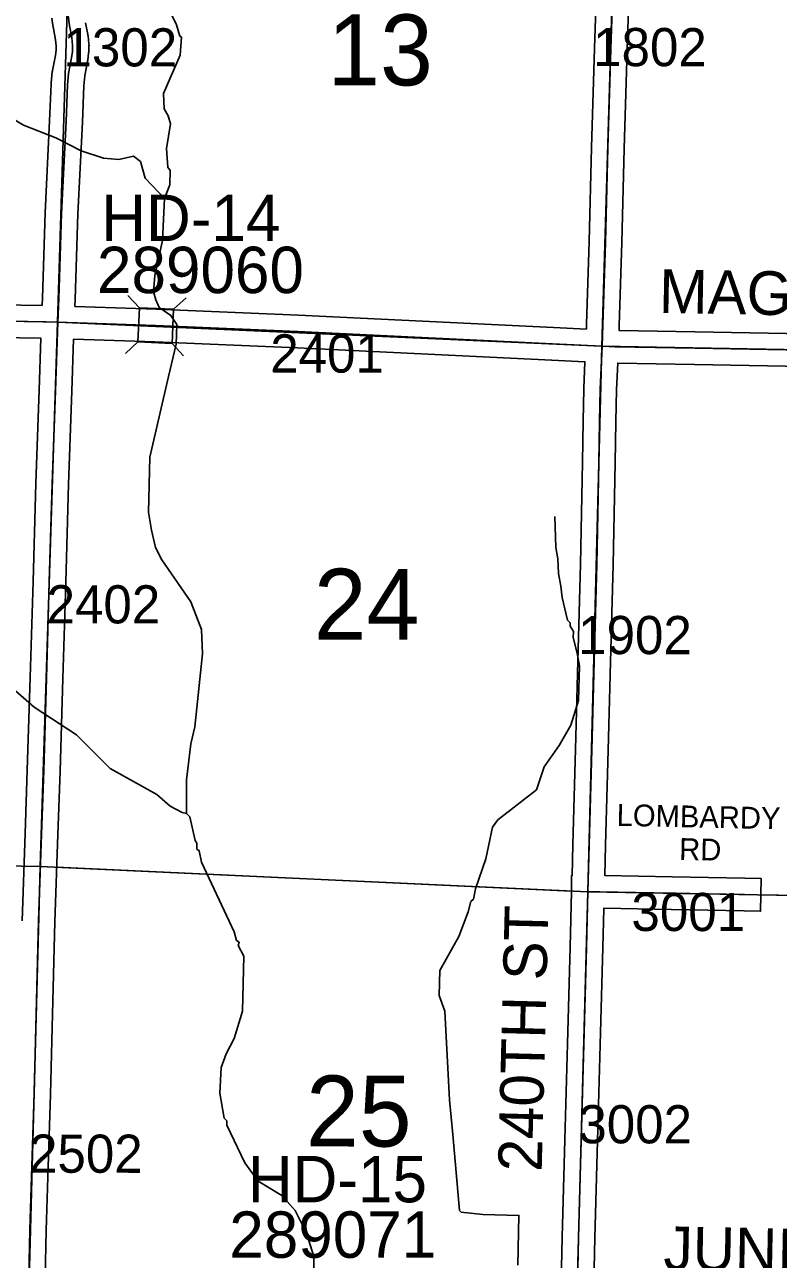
# Model space of a CAD drawing. Extents: x -132.8 to -73.3, y -60 to -26.
# Drawn here: x -116.755 to -115.373, y -43.211 to -40.948 of the extents above; entities that cross this region are included whole.
import ezdxf

# ---------------------------------------------------------------- set-up
doc = ezdxf.new("R2010")
doc.units = 0
for name, color, linetype in [('tdCoHydroRiver', 7, 'Continuous'), ('tdCoSecRdNmbr', 7, 'Continuous'), ('tdCoSecRdTxt', 7, 'Continuous'), ('tdCoSecRteBand', 7, 'Continuous'), ('tdCoSecRteCL', 7, 'Continuous'), ('tdCoSectLine', 7, 'Continuous'), ('tdCoSectLinePart', 7, 'Continuous'), ('tdCoSectNmbr', 7, 'Continuous'), ('tdCoStrucSec', 7, 'Continuous'), ('tdCoStrucSecCoName', 7, 'Continuous'), ('tdCoStrucSecFHWANum', 7, 'Continuous'), ('tdCoSurfGravel', 7, 'Continuous'), ('tdCoTwpBndryShd', 7, 'Continuous')]:
    doc.layers.add(name, color=color, linetype=linetype)

msp = doc.modelspace()

# ---------------------------------------------------------------- linework, layer by layer
at = {"layer": 'tdCoHydroRiver'}
for points in [[(-116.4853, -40.9312), (-116.4763, -40.9488), (-116.4705, -40.9695), (-116.4674, -40.9711), (-116.4698, -41.0042), (-116.5, -41.0744), (-116.4992, -41.1028), (-116.4916, -41.1156), (-116.4872, -41.13), (-116.4947, -41.1755), (-116.4924, -41.2103), (-116.4878, -41.2151), (-116.4885, -41.2419), (-116.4986, -41.2669)], [(-116.4986, -41.2669), (-116.534, -41.2297), (-116.5427, -41.1995), (-116.555, -41.1897), (-116.582, -41.1954), (-116.6104, -41.193), (-116.651, -41.1794), (-116.6978, -41.1561), (-116.7572, -41.1325), (-116.824, -41.0929), (-116.906, -41.0718)], [(-116.4913, -41.5935), (-116.477, -41.5341), (-116.4761, -41.4978), (-116.4867, -41.4817), (-116.5084, -41.467), (-116.5144, -41.4526), (-116.5188, -41.4383), (-116.5164, -41.4084), (-116.5022, -41.3441), (-116.4986, -41.2669)], [(-116.4582, -42.3941), (-116.4582, -42.3325), (-116.4502, -42.2665), (-116.4431, -42.2351), (-116.4287, -42.1014), (-116.4307, -42.0572), (-116.441, -42.0301), (-116.4499, -42.0062), (-116.5032, -41.9291), (-116.5152, -41.9067), (-116.5223, -41.875), (-116.5278, -41.8417), (-116.5252, -41.7408), (-116.4913, -41.5935)], [(-115.7831, -41.8497), (-115.7814, -41.9066), (-115.7772, -41.9272), (-115.7763, -41.954), (-115.7722, -41.9778), (-115.7695, -41.9984), (-115.7595, -42.0396), (-115.7549, -42.0445), (-115.7551, -42.0508), (-115.749, -42.0604), (-115.7493, -42.0714), (-115.7421, -42.1), (-115.738, -42.1238), (-115.7396, -42.1868), (-115.7534, -42.2322), (-115.7748, -42.2696), (-115.8026, -42.3083), (-115.8163, -42.3505), (-115.8872, -42.4055), (-115.897, -42.4194), (-115.9095, -42.4775), (-115.9283, -42.5322), (-115.9319, -42.5511), (-115.9368, -42.5557), (-115.942, -42.5745), (-115.9589, -42.6198), (-115.9936, -42.682), (-115.9948, -42.7277), (-115.9845, -42.7564), (-115.976, -42.9191), (-115.9697, -42.9823), (-115.9575, -43.1215), (-115.9544, -43.1247), (-115.915, -43.1289), (-115.8488, -43.1306), (-115.8511, -43.222)], [(-116.4582, -42.3941), (-116.466, -42.3923), (-116.4878, -42.3807), (-116.5126, -42.3595), (-116.5981, -42.3116), (-116.6597, -42.2501), (-116.7373, -42.1992), (-116.7913, -42.1521), (-116.8781, -42.0868), (-116.9299, -42.0324)], [(-116.2238, -43.2913), (-116.2248, -43.2061), (-116.2379, -43.1632), (-116.2589, -43.1217), (-116.2835, -43.0942), (-116.327, -43.0679), (-116.3514, -43.0341), (-116.3843, -42.9654), (-116.3841, -42.9575), (-116.3888, -42.9527), (-116.3971, -42.9067), (-116.3943, -42.8595), (-116.3857, -42.8345), (-116.3708, -42.8064), (-116.3554, -42.7564), (-116.3528, -42.6555), (-116.3633, -42.6363), (-116.3616, -42.63), (-116.3663, -42.6267), (-116.3706, -42.6108), (-116.4305, -42.4831), (-116.4347, -42.4625), (-116.4393, -42.4592), (-116.4391, -42.4482), (-116.4421, -42.4434), (-116.452, -42.4005), (-116.4582, -42.3941)]]:
    msp.add_lwpolyline(points, dxfattribs=at)
at = {"layer": 'tdCoSecRteBand'}
for points in [[(-115.7251, -41.5063), (-115.7248, -41.4975), (-115.7203, -41.3461), (-115.7159, -41.1736), (-115.7159, -41.1735), (-115.7159, -41.1734), (-115.7105, -40.9922), (-115.7105, -40.9921), (-115.7105, -40.9921), (-115.7036, -40.7895)], [(-115.6436, -40.7914), (-115.6505, -40.994), (-115.6559, -41.1752), (-115.6603, -41.3477), (-115.6603, -41.3478), (-115.6604, -41.3478), (-115.6648, -41.4995), (-115.6648, -41.4997), (-115.6648, -41.4999), (-115.6652, -41.5088), (-115.5257, -41.5112), (-115.5256, -41.5112), (-115.5256, -41.5112), (-115.3254, -41.5151), (-114.9574, -41.5201), (-114.9572, -41.5201), (-114.957, -41.5201), (-114.5385, -41.5302), (-114.1788, -41.5386), (-114.1788, -41.5386), (-114.1788, -41.5386), (-113.7931, -41.5477)], [(-116.7228, -41.463), (-116.7228, -41.4628), (-116.7228, -41.4628), (-116.7228, -41.4628), (-116.7223, -41.4493), (-116.7171, -41.2935), (-116.7171, -41.2933), (-116.7171, -41.2931), (-116.709, -41.1246), (-116.7065, -41.0574), (-116.7065, -41.0564), (-116.7063, -41.0553), (-116.7041, -41.0346), (-116.704, -41.0334), (-116.7038, -41.0322), (-116.6985, -41.0048), (-116.6973, -40.9948), (-116.697, -40.9875), (-116.6981, -40.9762), (-116.702, -40.9553), (-116.7022, -40.9546), (-116.7023, -40.9539), (-116.7047, -40.9364)], [(-116.643, -40.9449), (-116.6389, -40.9664), (-116.6387, -40.9677), (-116.6385, -40.969), (-116.637, -40.9838), (-116.6368, -40.9859), (-116.6369, -40.9881), (-116.6374, -40.9987), (-116.6375, -40.9999), (-116.6376, -41.001), (-116.6391, -41.0131), (-116.6392, -41.0141), (-116.6394, -41.0151), (-116.6446, -41.0422), (-116.6466, -41.0607), (-116.649, -41.1269), (-116.649, -41.1271), (-116.649, -41.1273), (-116.6571, -41.2957), (-116.6623, -41.4514), (-116.6623, -41.4514), (-116.6623, -41.4515), (-116.6628, -41.4649), (-116.5138, -41.47), (-116.5137, -41.47), (-116.5136, -41.47), (-116.2529, -41.4809), (-116.2528, -41.4809), (-116.2527, -41.4809), (-115.7857, -41.5036), (-115.7251, -41.5063)], [(-116.9974, -41.4587), (-116.7228, -41.463)], [(-116.7593, -42.5907), (-116.7541, -42.4309), (-116.7541, -42.4308), (-116.7541, -42.4308), (-116.7499, -42.3145), (-116.7447, -42.1449), (-116.7395, -41.9688), (-116.7344, -41.7888), (-116.7344, -41.7887), (-116.7344, -41.7887), (-116.7284, -41.6183), (-116.7284, -41.6182), (-116.7284, -41.6182), (-116.725, -41.523), (-116.9984, -41.5187)], [(-115.7716, -43.2538), (-115.7697, -43.1707), (-115.7696, -43.1706), (-115.7696, -43.1705), (-115.7645, -42.9925), (-115.7598, -42.8164), (-115.7598, -42.8164), (-115.7598, -42.8164), (-115.7549, -42.6384), (-115.7522, -42.5377), (-115.7527, -42.5083), (-115.7514, -42.5083), (-115.7499, -42.4507), (-115.7499, -42.4507), (-115.7499, -42.4507), (-115.7452, -42.2763), (-115.7452, -42.2763), (-115.7452, -42.2763), (-115.7408, -42.1148), (-115.7408, -42.1148), (-115.7408, -42.1148), (-115.7359, -41.9371), (-115.7322, -41.7504), (-115.7312, -41.6753), (-115.7312, -41.6752), (-115.7312, -41.6751), (-115.7299, -41.6156), (-115.7299, -41.6153), (-115.7299, -41.6149), (-115.7278, -41.5663), (-115.7278, -41.5663), (-115.7278, -41.5663), (-115.7884, -41.5635), (-115.7885, -41.5635), (-115.7885, -41.5635), (-116.2555, -41.5408), (-116.516, -41.53), (-116.6649, -41.5249), (-116.665, -41.5249), (-116.6685, -41.6204), (-116.6744, -41.7906), (-116.6796, -41.9706), (-116.6796, -41.9706), (-116.6796, -41.9706), (-116.6848, -42.1467), (-116.6848, -42.1467), (-116.6848, -42.1467), (-116.6899, -42.3164), (-116.6899, -42.3165), (-116.6899, -42.3165), (-116.6941, -42.4329), (-116.6993, -42.5925), (-116.7035, -42.7621), (-116.7035, -42.7621), (-116.7035, -42.7621), (-116.7072, -42.9088), (-116.7072, -42.9089), (-116.7072, -42.909), (-116.7121, -43.0604), (-116.7151, -43.1584), (-116.719, -43.3301)], [(-115.3265, -41.5751), (-115.5267, -41.5712), (-115.6678, -41.5688), (-115.67, -41.6172), (-115.6712, -41.6762), (-115.6722, -41.7513), (-115.6722, -41.7514), (-115.6722, -41.7515), (-115.6759, -41.9384), (-115.6759, -41.9385), (-115.6759, -41.9387), (-115.6808, -42.1165), (-115.6853, -42.278), (-115.6899, -42.4523), (-115.6914, -42.5076), (-115.5682, -42.5101), (-115.4345, -42.5128), (-115.4045, -42.5134), (-115.4058, -42.5734), (-115.4358, -42.5728), (-115.5694, -42.5701), (-115.5694, -42.5701), (-115.5694, -42.5701), (-115.693, -42.5676), (-115.693, -42.5686), (-115.6949, -42.64), (-115.6949, -42.64), (-115.6949, -42.64), (-115.6998, -42.818), (-115.7045, -42.9941), (-115.7045, -42.9941), (-115.7045, -42.9942), (-115.7097, -43.1721), (-115.7116, -43.2558)]]:
    msp.add_lwpolyline(points, dxfattribs=at)
at = {"layer": 'tdCoSecRteCL'}
for points in [[(-116.6939, -41.4938), (-116.6923, -41.4504), (-116.6871, -41.2945), (-116.679, -41.1258), (-116.6765, -41.0585), (-116.6743, -41.0378), (-116.6689, -41.0094), (-116.6674, -40.9974), (-116.6669, -40.9867), (-116.6684, -40.972), (-116.6726, -40.9498), (-116.675, -40.9322), (-116.6753, -40.9105), (-116.6748, -40.8457), (-116.6691, -40.7056), (-116.6644, -40.5288), (-116.6633, -40.4907)], [(-115.6965, -41.5376), (-115.6948, -41.4986), (-115.6903, -41.347), (-115.6859, -41.1743), (-115.6805, -40.9931), (-115.6736, -40.7904), (-115.6694, -40.6217), (-115.6674, -40.5516), (-115.6663, -40.5277)], [(-117.1958, -41.4849), (-116.9979, -41.4887), (-116.7151, -41.4931), (-116.6939, -41.4938)], [(-116.7529, -43.5013), (-116.7505, -43.4129), (-116.749, -43.3295), (-116.7451, -43.1576), (-116.7421, -43.0595), (-116.7372, -42.9081), (-116.7335, -42.7613), (-116.7293, -42.5917), (-116.7241, -42.4319), (-116.7199, -42.3155), (-116.7147, -42.1458), (-116.7096, -41.9697), (-116.7044, -41.7897), (-116.6985, -41.6193), (-116.6939, -41.4938)], [(-116.6939, -41.4938), (-116.5148, -41.5), (-116.2542, -41.5109), (-115.7871, -41.5336), (-115.6965, -41.5376)], [(-115.7222, -42.5378), (-115.7199, -42.4515), (-115.7152, -42.2772), (-115.7108, -42.1156), (-115.7059, -41.9378), (-115.7022, -41.7509), (-115.7012, -41.6757), (-115.7, -41.6162), (-115.6965, -41.5376)], [(-115.6965, -41.5376), (-115.6724, -41.5387), (-115.5262, -41.5412), (-115.3259, -41.5451), (-114.9578, -41.5501), (-114.5393, -41.5602), (-114.1795, -41.5686), (-113.7829, -41.5779), (-113.7639, -41.5784)], [(-115.7423, -43.2848), (-115.7397, -43.1713), (-115.7345, -42.9933), (-115.7298, -42.8172), (-115.7249, -42.6392), (-115.7222, -42.5378)], [(-115.7222, -42.5378), (-115.7007, -42.5374), (-115.5688, -42.5401), (-115.4352, -42.5428)]]:
    msp.add_lwpolyline(points, dxfattribs=at)
at = {"layer": 'tdCoSectLine'}
for points in [[(-116.6943, -41.4938), (-116.6637, -40.4907)], [(-115.6969, -41.5376), (-115.6667, -40.5277)], [(-117.6971, -41.4708), (-116.6943, -41.4938)], [(-116.7264, -42.4913), (-116.6943, -41.4938)], [(-116.6943, -41.4938), (-115.6969, -41.5376)], [(-115.7226, -42.5378), (-115.6969, -41.5376)], [(-115.6969, -41.5376), (-114.7612, -41.5548)], [(-117.7259, -42.4737), (-116.7264, -42.4913)], [(-116.7532, -43.5013), (-116.7264, -42.4913)], [(-116.7264, -42.4913), (-115.7226, -42.5378)], [(-115.7494, -43.5344), (-115.7226, -42.5378)], [(-115.7226, -42.5378), (-114.7887, -42.5544)]]:
    msp.add_lwpolyline(points, dxfattribs=at)
at = {"layer": 'tdCoSectLinePart'}
for points in [[(-116.6963, -42.4927), (-115.7525, -42.5364)], [(-115.4055, -42.5434), (-114.8176, -42.5539)]]:
    msp.add_lwpolyline(points, dxfattribs=at)
at = {"layer": 'tdCoStrucSec'}
for points in [[(-116.5657, -41.4445), (-116.5445, -41.4675), (-116.482, -41.4701)], [(-116.459, -41.4489), (-116.482, -41.4701), (-116.4846, -41.5326)], [(-116.5701, -41.5512), (-116.5471, -41.53), (-116.5445, -41.4675)], [(-116.4639, -41.5551), (-116.4846, -41.5326), (-116.5471, -41.53)]]:
    msp.add_lwpolyline(points, dxfattribs=at)
at = {"layer": 'tdCoSurfGravel'}
for points in [[(-115.7488, -43.5262), (-115.7436, -43.3405), (-115.7423, -43.2848), (-115.7397, -43.1713), (-115.7345, -42.9933), (-115.7298, -42.8172), (-115.7249, -42.6392), (-115.7222, -42.5378), (-115.7199, -42.4515), (-115.7152, -42.2772), (-115.7108, -42.1156), (-115.7059, -41.9378), (-115.7022, -41.7509), (-115.7012, -41.6757), (-115.7, -41.6162), (-115.6965, -41.5376), (-115.6948, -41.4986), (-115.6903, -41.347), (-115.6859, -41.1743), (-115.6805, -40.9931), (-115.6736, -40.7904)], [(-116.6939, -41.4938), (-116.6923, -41.4504), (-116.6871, -41.2945), (-116.679, -41.1258), (-116.6765, -41.0585), (-116.6743, -41.0378), (-116.6689, -41.0094), (-116.6674, -40.9974), (-116.6669, -40.9867), (-116.6684, -40.972), (-116.6726, -40.9498), (-116.675, -40.9322)], [(-117.1958, -41.4849), (-116.9979, -41.4887), (-116.7151, -41.4931), (-116.6939, -41.4938), (-116.5148, -41.5), (-116.2542, -41.5109), (-115.7871, -41.5336), (-115.6965, -41.5376)], [(-116.7529, -43.5013), (-116.7505, -43.4129), (-116.749, -43.3295), (-116.7451, -43.1576), (-116.7421, -43.0595), (-116.7372, -42.9081), (-116.7335, -42.7613), (-116.7293, -42.5917), (-116.7241, -42.4319), (-116.7199, -42.3155), (-116.7147, -42.1458), (-116.7096, -41.9697), (-116.7044, -41.7897), (-116.6985, -41.6193), (-116.6939, -41.4938)], [(-115.6965, -41.5376), (-115.6724, -41.5387), (-115.5262, -41.5412), (-115.3259, -41.5451), (-114.9578, -41.5501), (-114.5393, -41.5602), (-114.1795, -41.5686), (-113.7829, -41.5779), (-113.7639, -41.5784)], [(-115.7222, -42.5378), (-115.7007, -42.5374), (-115.5688, -42.5401), (-115.4352, -42.5428)]]:
    msp.add_lwpolyline(points, dxfattribs=at)
at = {"layer": 'tdCoTwpBndryShd'}
msp.add_lwpolyline([(-116.128, -56.4384), (-116.0982, -55.4391), (-116.0724, -54.4424), (-116.042, -53.4425), (-116.0101, -52.4492), (-115.9802, -51.4416), (-115.9494, -50.483), (-115.9254, -49.4919), (-115.9017, -48.4949), (-115.8779, -47.4977), (-115.834, -46.4945), (-115.8159, -45.5058), (-115.7834, -44.5349), (-115.7494, -43.5344), (-115.7226, -42.5378), (-115.6969, -41.5376), (-115.6667, -40.5277)], dxfattribs=at)

# ---------------------------------------------------------------- texts
at = {"layer": 'tdCoSecRdNmbr'}
for s, rotation, p in [('1302', 359.9123, (-116.6836, -41.0248)), ('1802', 359.913, (-115.7128, -41.0244)), ('2401', 359.9125, (-116.3047, -41.5859)), ('2402', 359.9122, (-116.7146, -42.0456)), ('1902', 359.913, (-115.7402, -42.1019)), ('3001', 359.9129, (-115.6426, -42.6094)), ('3002', 359.9129, (-115.7399, -42.9985)), ('2502', 359.9122, (-116.7468, -43.0524))]:
    msp.add_text(s, height=0.07, rotation=rotation, dxfattribs=at).set_placement(p)
at = {"layer": 'tdCoSecRdTxt'}
for s, height, rotation, p in [('MAGNOLIA RD', 0.08, 358.8958, (-115.5926, -41.4765)), ('LOMBARDY', 0.04, 358.7852, (-115.67, -42.4167)), ('RD ', 0.04, 358.7852, (-115.5554, -42.4791)), ('240TH ST', 0.08, 88.5446, (-115.8071, -43.0512)), ('JUNIPER RD', 0.08, 358.8783, (-115.5843, -43.2305))]:
    msp.add_text(s, height=height, rotation=rotation, dxfattribs=at).set_placement(p)
at = {"layer": 'tdCoSectNmbr'}
for s, p in [('13', (-116.2, -41.0595)), ('24', (-116.2248, -42.0755)), ('25', (-116.239, -43.0043))]:
    msp.add_text(s, height=0.13, rotation=359.9125, dxfattribs=at).set_placement(p)
at = {"layer": 'tdCoStrucSecCoName'}
for s, p in [('HD-14', (-116.6145, -41.3451)), ('HD-15', (-116.3458, -43.1067))]:
    msp.add_text(s, height=0.085, dxfattribs=at).set_placement(p)
at = {"layer": 'tdCoStrucSecFHWANum'}
for s, p in [('289060', (-116.6222, -41.4404)), ('289071', (-116.3797, -43.2084))]:
    msp.add_text(s, height=0.085, dxfattribs=at).set_placement(p)

doc.saveas('drawing.dxf')
